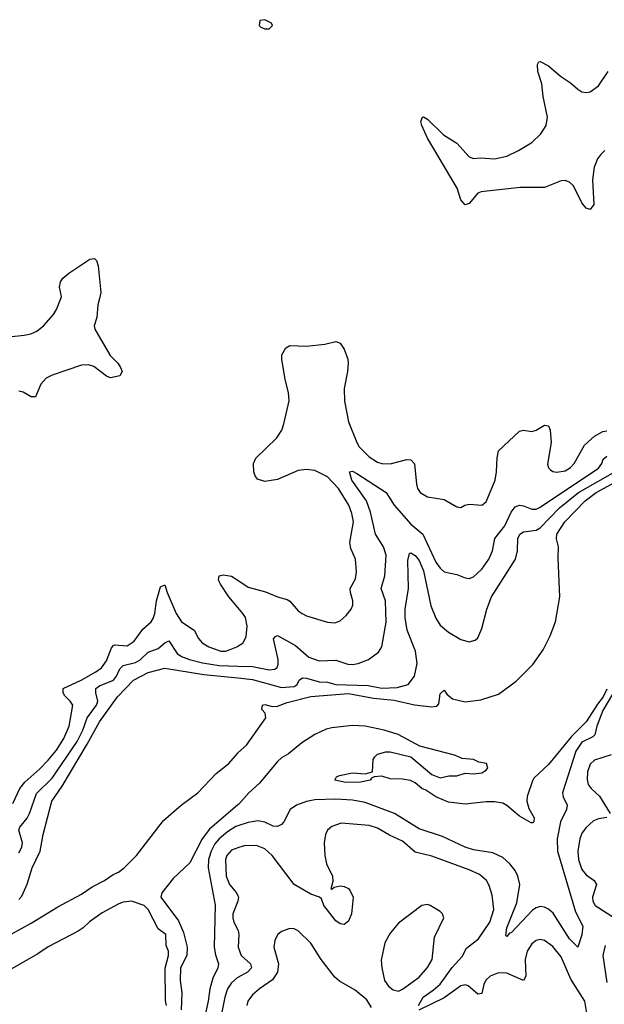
# Model space of a CAD drawing. Header units: inches. Extents: x 1449094 to 1618372, y 389908 to 534307.
# Tile 393 of 494: x 1568954 to 1571757, y 476616 to 481338. Entities that reach past the tile are written whole.
import ezdxf

# ---------------------------------------------------------------- set-up
doc = ezdxf.new("R2010")
doc.units = ezdxf.units.IN
doc.header["$MEASUREMENT"] = 0
for name, color, linetype in [('B5467', 7, 'Continuous'), ('B5468', 7, 'Continuous'), ('B5477', 7, 'Continuous'), ('B5478', 7, 'Continuous')]:
    doc.layers.add(name, color=color, linetype=linetype)

msp = doc.modelspace()

# ---------------------------------------------------------------- linework, layer by layer
at = {"layer": 'B5467', "color": 5}
for points, elevation in [([(1568490, 480000), (1568483.2, 479950), (1568483.2, 479870), (1568525.1, 479725.1), (1568530.4, 479710), (1568549.1, 479689.1), (1568590, 479690.2), (1568650, 479712.3), (1568750, 479768.1), (1568840.9, 479810), (1568975.3, 479824.7), (1569008.3, 479831.7), (1569036.4, 479843.6), (1569069.2, 479870.8), (1569115.9, 479924.1), (1569131.4, 479948.6), (1569150.9, 480000)], 480), ([(1569336.3, 480000), (1569328.7, 479970), (1569324.4, 479910), (1569311.4, 479870), (1569313.7, 479853.7), (1569387.5, 479727.5), (1569424.9, 479690), (1569438, 479670), (1569445.5, 479650), (1569434.8, 479630), (1569390, 479620.5), (1569370, 479628.2), (1569310, 479674.8), (1569283.4, 479683.4), (1569250, 479681.8), (1569110, 479632.5), (1569081.6, 479618.4), (1569055.7, 479590), (1569030, 479529.7), (1569010, 479529.8), (1568971.6, 479551.6), (1568950, 479556.7)], 480), ([(1570000, 478518.9), (1569957.4, 478570), (1569916.8, 478630), (1569907.4, 478650), (1569910, 478670.4), (1569930, 478675.6), (1569970, 478668.9), (1570000, 478649.3)], 480), ([(1568921.5, 477578.5), (1568954.3, 477650), (1568979.3, 477680.7), (1569050, 477744.4), (1569090, 477787.3), (1569130, 477835.1), (1569166.2, 477890), (1569190.8, 477950), (1569208.2, 478050), (1569196.5, 478070), (1569170, 478094.6), (1569162.3, 478110), (1569163.4, 478130), (1569248.5, 478170), (1569319.8, 478210), (1569345.7, 478230), (1569370, 478263.2), (1569394.2, 478325.8), (1569404.1, 478335.9), (1569410, 478339.4), (1569470, 478334.6), (1569502.6, 478357.4), (1569544.6, 478415.4), (1569584.6, 478450), (1569594.6, 478465.4), (1569602.5, 478490), (1569610.4, 478550), (1569630, 478617.1), (1569650, 478627.3), (1569660.5, 478590), (1569704.6, 478490), (1569730, 478450.2), (1569790.1, 478410.1), (1569811.1, 478370), (1569828.7, 478348.7), (1569861.7, 478330), (1569918.8, 478310), (1569941.2, 478310), (1569963.4, 478316.6), (1569995.6, 478330), (1570000, 478333)], 480), ([(1568950, 477342), (1568964.7, 477370), (1568968.3, 477390), (1568950.5, 477450), (1568954.9, 477465.1), (1568990, 477507.8), (1569002, 477530), (1569034, 477626), (1569110, 477700.6), (1569230, 477876.8), (1569257.4, 477930), (1569277.6, 477990), (1569322.9, 478050), (1569329.5, 478070), (1569319.9, 478110), (1569319.9, 478130), (1569337.5, 478142.5), (1569403.8, 478170), (1569418.8, 478190), (1569434.8, 478225.2), (1569450, 478241.3), (1569510, 478254.6), (1569532.1, 478267.9), (1569570, 478304.1), (1569617.4, 478322.6), (1569650, 478349.2), (1569670, 478359), (1569710, 478297.9), (1569730, 478283.9), (1569767.6, 478270), (1569830, 478253.7), (1569910, 478240.2), (1570000, 478238)], 460), ([(1568950, 477117.6), (1568965.2, 477134.8), (1568990, 477192.2), (1569013.5, 477270), (1569052.2, 477350), (1569066.2, 477430), (1569108.8, 477590), (1569157.5, 477662.5), (1569277.5, 477862.5), (1569336.5, 477970), (1569423.4, 478090), (1569499.1, 478170), (1569570, 478207.3), (1569650, 478227.1), (1569837.5, 478197.5), (1570000, 478180.8)], 440), ([(1568870, 476928.4), (1569010, 477004.8), (1569136.9, 477083.1), (1569250, 477144.6), (1569301, 477179), (1569361.2, 477210), (1569401.7, 477238.3), (1569428.2, 477250), (1569455.3, 477270), (1569514.2, 477330), (1569643.3, 477496.7), (1569729, 477571), (1569808, 477630), (1569897, 477723), (1569956.9, 477770), (1569999.4, 477820.6), (1570000, 477821.1)], 420), ([(1570000, 477572.2), (1569864.2, 477455.8), (1569828.8, 477410), (1569770, 477294), (1569690, 477219.2), (1569636.3, 477150), (1569631.3, 477130), (1569716.2, 477016.2), (1569739.5, 476959.5), (1569757.6, 476890), (1569756.3, 476850), (1569725.6, 476790), (1569724, 476730), (1569731.2, 476671.2), (1569728.7, 476588.7)], 420), ([(1570000, 477470.9), (1569990, 477467.7), (1569950, 477442.4), (1569910.9, 477410), (1569890, 477384.5), (1569871.6, 477350), (1569860.2, 477310), (1569857.8, 477270), (1569890.9, 477090.9), (1569887.3, 476890), (1569893.2, 476853.2), (1569907.8, 476810), (1569905, 476790), (1569879.6, 476740.4), (1569865.8, 476690), (1569858, 476630), (1569839.9, 476550)], 440), ([(1570000, 477365.4), (1569970, 477354.8), (1569947.1, 477330), (1569941.4, 477310), (1569944.4, 477230), (1569960.6, 477190), (1569994, 477150), (1570000, 477136.2)], 460), ([(1569658, 476610), (1569653.8, 476633.8), (1569651, 476789), (1569668, 476850), (1569668, 476870), (1569657.2, 476897.2), (1569654.3, 476950), (1569618, 476978), (1569569.5, 477070), (1569551.6, 477090), (1569490, 477109.8), (1569450, 477105.6), (1569430, 477097.8), (1569350, 477054.8), (1569288.4, 477011.6), (1569257.8, 476982.2), (1569233.9, 476966.1), (1569090, 476890.5), (1569041.9, 476858.1), (1568902, 476778)], 420), ([(1570000, 477109.6), (1569976.8, 477050), (1569975.7, 477030), (1569980.9, 477010), (1570000, 476972.2)], 460), ([(1570000, 476743.7), (1569997.6, 476742.4), (1569970, 476718.5), (1569950.8, 476689.2), (1569938.2, 476650), (1569922.1, 476570)], 460)]:
    msp.add_lwpolyline(points, dxfattribs=dict(at, elevation=elevation))
at = {"layer": 'B5468', "color": 5, "elevation": 480}
msp.add_lwpolyline([(1569150.9, 480000), (1569154.7, 480010), (1569144.9, 480055.1), (1569150, 480080.7), (1569161.5, 480098.5), (1569190, 480122.6), (1569290, 480188.7), (1569312.7, 480192.7), (1569323, 480183), (1569330, 480158), (1569343.9, 480030), (1569336.3, 480000)], dxfattribs=at)
at = {"layer": 'B5477', "color": 5}
for points, elevation in [([(1570000, 478649.3), (1570050, 478616.6), (1570133.4, 478593.4), (1570190, 478569.2), (1570236.5, 478556.5), (1570249.2, 478549.2), (1570290, 478502), (1570308, 478490), (1570330, 478479), (1570430, 478448.7), (1570465.1, 478445.1), (1570490, 478455.3), (1570519.3, 478480.7), (1570543.5, 478510), (1570552, 478530), (1570552, 478550), (1570539.8, 478590), (1570539.2, 478610), (1570563.6, 478656.4), (1570569.8, 478690.2), (1570565, 478750), (1570541.9, 478801.9), (1570537.6, 478830), (1570554.6, 478930), (1570547.1, 478970), (1570531.5, 479010), (1570482.7, 479090), (1570430, 479144.9), (1570370, 479176.2), (1570330, 479181.4), (1570290, 479176.1), (1570190, 479132.6), (1570130, 479122.5), (1570094.9, 479134.9), (1570082.7, 479150), (1570076.4, 479170), (1570075.1, 479210), (1570085.7, 479234.3), (1570187, 479333), (1570210.7, 479369.3), (1570220.9, 479399.1), (1570245.7, 479510), (1570242.9, 479550), (1570227.1, 479612.9), (1570211.2, 479710), (1570211.5, 479730), (1570230, 479764.9), (1570250, 479774.9), (1570330, 479771.5), (1570417.7, 479782.3), (1570470, 479794.9), (1570490, 479787.3), (1570510, 479757.3), (1570526.7, 479710), (1570529.1, 479690), (1570526.3, 479650), (1570510.2, 479569.8), (1570511, 479509), (1570530.2, 479410), (1570570, 479310.3), (1570582.5, 479290), (1570630, 479241.9), (1570670, 479216.1), (1570690, 479209.4), (1570730, 479207.8), (1570810, 479228.7), (1570830, 479226.4), (1570847.4, 479207.4), (1570856.9, 479110), (1570861.5, 479090), (1570874.4, 479070), (1570910, 479048.8), (1570990, 479037.1), (1571050, 479002), (1571070, 478999.1), (1571089, 479010), (1571110, 479014.6), (1571170, 479009.1), (1571190, 479024.9), (1571233.4, 479130), (1571241, 479170), (1571243.4, 479236.6), (1571250.6, 479269.4), (1571350, 479364.9), (1571370, 479369.1), (1571410, 479362.8), (1571430.7, 479369.3), (1571470, 479392.9), (1571490, 479390.4), (1571497.2, 479370), (1571501.8, 479310), (1571485.5, 479205.5), (1571489.1, 479189.1), (1571498.9, 479178.9), (1571510.3, 479170.3), (1571530, 479167.7), (1571570, 479174.9), (1571595.6, 479190), (1571613.3, 479210), (1571662.8, 479297.2), (1571710, 479340.5), (1571750, 479362.7), (1571770, 479366.2)], 480), ([(1570000, 478238), (1570070, 478236.4), (1570150, 478220.5), (1570176.7, 478223.3), (1570188.7, 478231.3), (1570193.6, 478246.4), (1570192.8, 478270), (1570171.8, 478368.2), (1570180.2, 478379.8), (1570190, 478383.8), (1570276.7, 478336.7), (1570340, 478280), (1570390, 478263.3), (1570470, 478265.5), (1570527.2, 478247.2), (1570550, 478244.6), (1570577, 478250), (1570626, 478270), (1570675.3, 478304.7), (1570690, 478330.7), (1570712, 478448), (1570708.1, 478550), (1570686.7, 478610), (1570705.2, 478670), (1570710.5, 478770), (1570698.4, 478810), (1570659.4, 478870), (1570635.4, 478975.4), (1570617.1, 479030), (1570547.3, 479130), (1570535.3, 479170), (1570550, 479172.1), (1570570, 479161.8), (1570710.9, 479070.9), (1570749.3, 479009.3), (1570830, 478918.4), (1570887.5, 478870), (1570950, 478736.5), (1570970, 478707.7), (1570990, 478690.2), (1571050, 478677.4), (1571090, 478661.1), (1571110, 478658), (1571130, 478665.7), (1571170, 478702.4), (1571203.7, 478750), (1571220.5, 478790), (1571232.9, 478850), (1571280.1, 478910), (1571310, 478975.2), (1571330, 479001.3), (1571350, 479008.9), (1571370, 479006.4), (1571410, 478990.1), (1571430, 478990.7), (1571450, 478999.3), (1571730, 479187.4), (1571745.4, 479210), (1571752.2, 479230), (1571770, 479243.9)], 460), ([(1570000, 478180.8), (1570070, 478173.7), (1570210, 478135.7), (1570270, 478140.1), (1570284.1, 478150), (1570294.8, 478170), (1570310, 478181.7), (1570330, 478180.1), (1570390, 478162.3), (1570430, 478160.5), (1570470, 478148.8), (1570625.3, 478145.3), (1570690, 478132.4), (1570764.8, 478135.2), (1570816.3, 478150), (1570847.2, 478190), (1570859.8, 478250), (1570851.4, 478310), (1570811.7, 478410), (1570802.3, 478470), (1570802.4, 478510), (1570818, 478610), (1570815.8, 478744.2), (1570822.9, 478777.1), (1570830, 478780.9), (1570850, 478768), (1570870, 478744.4), (1570890, 478694.9), (1570926.2, 478526.2), (1570950, 478467.6), (1570970, 478434.6), (1571010, 478400.3), (1571070, 478364.7), (1571110, 478353.8), (1571137.3, 478362.7), (1571150, 478373.7), (1571170, 478417.6), (1571193.7, 478510), (1571216.7, 478570), (1571330.6, 478750), (1571341.1, 478790), (1571341.8, 478850), (1571352.7, 478870), (1571370, 478881.4), (1571430, 478888.9), (1571450, 478901.6), (1571542.8, 478997.2), (1571634.1, 479070), (1571830, 479181.8)], 440), ([(1570000, 477821.1), (1570040.9, 477859.1), (1570134, 477990), (1570131.9, 478011.9), (1570115.3, 478030), (1570118, 478050), (1570130, 478053.4), (1570164.7, 478044.7), (1570190, 478044.9), (1570237, 478063), (1570350, 478091.7), (1570530, 478106.9), (1570650, 478084.3), (1570750, 478073.5), (1570847.8, 478052.2), (1570930, 478042.2), (1570954, 478046), (1570963.5, 478056.5), (1570970, 478104.7), (1570990, 478122), (1571002.4, 478102.4), (1571030, 478080.3), (1571090, 478066.7), (1571164.4, 478075.6), (1571250, 478102.3), (1571334.5, 478165.5), (1571414, 478246), (1571464, 478316), (1571497.8, 478382.2), (1571523.2, 478450), (1571544, 478570), (1571535.3, 478755.3), (1571536.9, 478810), (1571528.5, 478848.5), (1571529.8, 478870), (1571567.5, 478930), (1571665, 479030), (1571718.4, 479070), (1571810, 479119.7)], 420), ([(1570000, 478333), (1570025.1, 478350), (1570040.5, 478379.5), (1570045, 478430), (1570036.2, 478470), (1570024.1, 478490), (1570000, 478518.9)], 480), ([(1571770, 478127), (1571751.2, 478090), (1571724.4, 478055.6), (1571670.4, 477969.6), (1571600.1, 477899.9), (1571490, 477766), (1571419.9, 477700.1), (1571412.1, 477687.9), (1571387.8, 477612.2), (1571386.3, 477590), (1571394.8, 477554.8), (1571420.5, 477510), (1571418.8, 477490), (1571414.2, 477485.8), (1571406.2, 477486.2), (1571350, 477517.2), (1571290, 477569.5), (1571270, 477579.5), (1571230, 477586), (1571190, 477586), (1571090, 477576), (1571010, 477584.7), (1570949, 477610), (1570902, 477642), (1570882, 477650), (1570850, 477678), (1570828.7, 477688.7), (1570790, 477695.3), (1570730, 477697.2), (1570690, 477709.4), (1570653.7, 477706.3), (1570640.5, 477699.5), (1570634.8, 477690), (1570580.5, 477679.5), (1570510, 477680.4), (1570465.2, 477690), (1570473.2, 477706.8), (1570487.6, 477712.4), (1570550, 477726), (1570610, 477720.7), (1570646, 477730), (1570649, 477790), (1570657.2, 477802.8), (1570670, 477816), (1570710, 477826), (1570730, 477826), (1570830, 477802), (1570930, 477718), (1570970, 477702), (1571011.6, 477711.6), (1571050, 477712), (1571090, 477724.7), (1571130, 477721), (1571170, 477726), (1571190, 477738), (1571199, 477750), (1571192.3, 477770), (1571156.3, 477776.3), (1571130, 477790.5), (1571074.9, 477794.9), (1571039, 477810), (1570872.9, 477852.9), (1570768.7, 477910), (1570701.2, 477930), (1570610, 477949.7), (1570550, 477952), (1570450, 477941.6), (1570424.4, 477935.6), (1570370, 477909.4), (1570306.8, 477870), (1570242.9, 477817.1), (1570210, 477798), (1570190, 477780.5), (1570103.8, 477676.2), (1570053.4, 477630), (1570004.2, 477575.8), (1570000, 477572.2)], 420), ([(1571796.5, 478103.5), (1571750, 478024.9), (1571722, 477950), (1571712.3, 477907.7), (1571702.2, 477897.8), (1571650, 477873.4), (1571620.4, 477830), (1571557, 477630), (1571559.8, 477610), (1571579.7, 477570), (1571575.5, 477550), (1571547.8, 477490), (1571530.9, 477410), (1571532.3, 477350), (1571618.4, 477058.4), (1571653.6, 476990), (1571650, 476949), (1571630.3, 476889.7), (1571590, 476929.8), (1571512.1, 477052.1), (1571490, 477071.6), (1571470, 477081.8), (1571450, 477084.5), (1571430, 477078.5), (1571413.1, 477066.9), (1571310, 476958.5), (1571302.6, 476957.4), (1571290, 476940.9), (1571285.6, 476945.6), (1571290, 476982), (1571338.4, 477101.6), (1571351.4, 477190), (1571342.8, 477230), (1571330, 477257.3), (1571304.7, 477290), (1571270, 477319.3), (1571222.1, 477342.1), (1571130, 477356), (1571090, 477369), (1570980.8, 477420.8), (1570870, 477457.5), (1570750.6, 477530.6), (1570610, 477583.1), (1570550, 477595), (1570470, 477599.4), (1570370, 477596.7), (1570330, 477588.8), (1570281.1, 477570), (1570251.8, 477550), (1570220.7, 477490), (1570210, 477478.3), (1570190.9, 477469.1), (1570170, 477469.4), (1570129.9, 477489.9), (1570095.5, 477495.5), (1570050, 477487), (1570000, 477470.9)], 440), ([(1571790, 477811.3), (1571710, 477785.8), (1571690, 477766.6), (1571677, 477730), (1571674.5, 477694.5), (1571679.7, 477670), (1571693.4, 477650), (1571734.5, 477614.5), (1571784.5, 477530)], 460), ([(1571768.6, 477511.4), (1571730, 477505.2), (1571704.7, 477495.3), (1571670, 477464.2), (1571650, 477436.4), (1571639.1, 477410), (1571630.1, 477350), (1571634.2, 477310), (1571650, 477262), (1571670, 477237.1), (1571708.2, 477210), (1571719.7, 477190), (1571700.2, 477130), (1571701.8, 477110), (1571713.4, 477090), (1571845.5, 477005.5)], 460), ([(1570866.3, 476610), (1570888.3, 476650), (1570936.9, 476683.1), (1570970, 476712.6), (1571027.4, 476792.7), (1571075.2, 476844.8), (1571095.8, 476884.2), (1571154.7, 476930), (1571207.8, 477010), (1571227.6, 477070), (1571218.8, 477138.8), (1571205.6, 477185.6), (1571192.4, 477210), (1571158.1, 477238.1), (1571110, 477260.2), (1570930, 477326.3), (1570850, 477344.5), (1570790, 477397.9), (1570726.8, 477426.8), (1570670, 477460.2), (1570630, 477472.5), (1570496, 477484), (1570450, 477468.2), (1570430.3, 477450), (1570420.3, 477430), (1570414.2, 477390), (1570416.6, 477330), (1570425.9, 477290), (1570453.2, 477230), (1570455.8, 477204.2), (1570446.4, 477170), (1570450, 477167.2), (1570462.7, 477177.3), (1570490, 477183.5), (1570510, 477181), (1570530, 477170.2), (1570539.3, 477159.3), (1570552.8, 477130), (1570545.8, 477050), (1570530, 477014.7), (1570510, 476998), (1570490, 477000.8), (1570470, 477016.1), (1570413, 477090), (1570401.4, 477121.5), (1570392.3, 477130), (1570350, 477144.2), (1570270.9, 477190.9), (1570165.3, 477330), (1570130, 477362), (1570090, 477377), (1570030, 477375.9), (1570000, 477365.4)], 460), ([(1570000, 477136.2), (1570002.7, 477130), (1570000.2, 477110), (1570000, 477109.6)], 460), ([(1570000, 476972.2), (1570001.1, 476970), (1570004.5, 476950), (1570001.3, 476890), (1570016.4, 476850), (1570060.1, 476810), (1570065.9, 476790), (1570047, 476770), (1570000, 476743.7)], 460), ([(1570640.4, 476600.4), (1570617.8, 476637.8), (1570563.3, 476683.3), (1570486.9, 476726.9), (1570465.8, 476745.8), (1570399.1, 476830), (1570350, 476909.6), (1570290, 476967.6), (1570270, 476977.6), (1570250, 476978.4), (1570210, 476965.1), (1570190, 476949.3), (1570178.2, 476921.8), (1570172.8, 476890), (1570195.2, 476810), (1570189.5, 476770), (1570166.4, 476733.6), (1570104, 476690), (1570070, 476660.4), (1570048.4, 476630), (1570042.6, 476610)], 480), ([(1571673.2, 476573.2), (1571663.4, 476630), (1571596.4, 476736.4), (1571550, 476843.5), (1571510, 476892.7), (1571470, 476922.3), (1571450, 476926.9), (1571430, 476921.1), (1571410, 476906.3), (1571387.3, 476870), (1571378.2, 476830), (1571380.6, 476750), (1571370.2, 476729.8), (1571290, 476764.7), (1571250, 476766.4), (1571210, 476750.5), (1571189.3, 476730.7), (1571178.9, 476710), (1571170, 476667.8), (1571150, 476664), (1571104.3, 476704.3), (1571090, 476709.2), (1571070, 476704.3), (1570990, 476646.1), (1570867.4, 476587.4)], 460), ([(1571761.7, 476898.3), (1571750.1, 476850), (1571770, 476720.7)], 460)]:
    msp.add_lwpolyline(points, dxfattribs=dict(at, elevation=elevation))
at = {"layer": 'B5477', "color": 5, "elevation": 480}
msp.add_lwpolyline([(1570910, 477093.6), (1570882.8, 477090), (1570770, 477004.7), (1570730, 476956.2), (1570705.3, 476910), (1570688, 476828), (1570690.3, 476790.3), (1570703.8, 476730), (1570722, 476702), (1570744.4, 476684.4), (1570770, 476679.3), (1570790, 476688.4), (1570870, 476746), (1570910, 476792.7), (1570931.6, 476830), (1570942.4, 476937.6), (1570987, 477030), (1570980.9, 477050), (1570970, 477060.9), (1570922, 477090)], close=True, dxfattribs=at)
at = {"layer": 'B5478', "color": 5, "elevation": 520}
msp.add_lwpolyline([(1570130, 481338), (1570105.4, 481334.6), (1570102, 481310), (1570110, 481302), (1570130, 481294), (1570150, 481294), (1570166, 481310), (1570162, 481322)], close=True, dxfattribs=at)
at = {"layer": 'B5478', "color": 5, "elevation": 480}
msp.add_lwpolyline([(1571758.9, 480710), (1571738.3, 480690), (1571724.7, 480670), (1571709.3, 480630), (1571700.7, 480570), (1571707.6, 480452.4), (1571690, 480427.6), (1571670, 480433.3), (1571650, 480459.6), (1571610, 480541.3), (1571590, 480558.5), (1571570, 480566.4), (1571550, 480565.6), (1571470, 480533.4), (1571353.7, 480533.7), (1571167, 480513), (1571150, 480505.6), (1571110, 480457), (1571090, 480449.5), (1571070, 480474), (1571052.2, 480530), (1570909.9, 480769.9), (1570882.4, 480830), (1570877.6, 480850), (1570885.2, 480870), (1570890, 480872.4), (1570910, 480861.3), (1570986.5, 480786.5), (1571050, 480746.2), (1571110, 480679.5), (1571130, 480671.6), (1571164.2, 480675.8), (1571230, 480670.1), (1571290, 480683.9), (1571346.3, 480710), (1571410, 480749.1), (1571452.2, 480790), (1571478, 480830), (1571485.3, 480870), (1571464.5, 480970), (1571458, 481030), (1571439.2, 481090), (1571437, 481123), (1571443.9, 481136.1), (1571450, 481138), (1571490, 481116.5), (1571547.1, 481067), (1571595.3, 481035.3), (1571630, 481004.9), (1571650, 480991.5), (1571670, 480988.1), (1571690, 480991.5), (1571730, 481021.5), (1571775, 481090)], dxfattribs=at)

doc.saveas('drawing.dxf')
